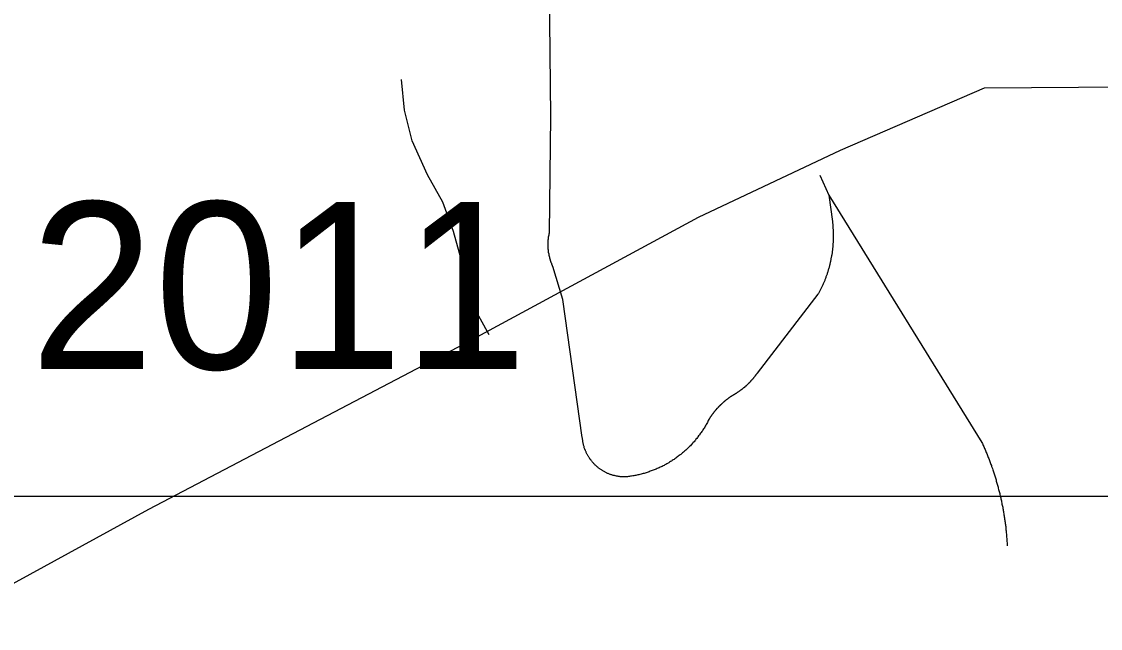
# Model space of a CAD drawing. Extents: x 1268485 to 1426702, y 514839 to 616766.
# Drawn here: x 1380503 to 1381456, y 559459 to 559996 of the extents above; entities that cross this region are included whole.
import ezdxf

# ---------------------------------------------------------------- set-up
doc = ezdxf.new("R2010")
doc.units = 0
for name, color, linetype in [('Old_Level_3', 7, 'Continuous'), ('Old_Level_32', 7, 'Continuous'), ('Old_Level_35', 7, 'Continuous'), ('Old_Level_8', 7, 'Continuous')]:
    doc.layers.add(name, color=color, linetype=linetype)

msp = doc.modelspace()

# ---------------------------------------------------------------- linework, layer by layer
at = {"layer": 'Old_Level_3'}
msp.add_lwpolyline([(1386957.915, 559575.931), (1380121.397, 559575.931), (1380121.397, 562494.532), (1386957.915, 562494.532), (1386957.915, 559575.931)], dxfattribs=at)
at = {"layer": 'Old_Level_32'}
msp.add_lwpolyline([(1380296.744, 559504.846), (1380305.565, 559493.099), (1380325.244, 559476.695), (1380350.964, 559462.17), (1380390.927, 559459.365), (1380439.133, 559468.398), (1380615.158, 559564.703), (1380894.444, 559711.153), (1381100.795, 559822.855), (1381226.05, 559882.162), (1381353.301, 559937.047), (1381519.325, 559938.288), (1381659.352, 559937.047), (1381792.064, 559926.208), (1381916.651, 559934.337), (1382027.697, 559958.725), (1382225.411, 560037.307), (1382393.332, 560107.761), (1382515.211, 560161.955), (1382698.901, 560265.908)], dxfattribs=at)
at = {"layer": 'Old_Level_35'}
for p, q in [((1381207.971, 559860.009), (1381215.763, 559842.323)), ((1381215.763, 559842.323), (1381219.043, 559818.896)), ((1381215.763, 559842.323), (1381350.994, 559623.635)), ((1380980.978, 559750.204), (1380971.956, 559779.321)), ((1381206.228, 559754.818), (1381152.504, 559684.997)), ((1380998.1, 559627.993), (1380980.978, 559750.204))]:
    msp.add_line(p, q, dxfattribs=at)
for points in [[(1380968.982, 559809.054), (1380970.418, 559911.938), (1380968.982, 560024.359)], [(1380915.771, 559718.882), (1380900.597, 559746.564), (1380892.498, 559780.449), (1380884.398, 559810.233), (1380874.863, 559836.018), (1380861.33, 559860.368), (1380847.797, 559890.203), (1380841.03, 559917.321), (1380838.364, 559944.388)], [(1381219.043, 559818.896), (1381219.146, 559818.179), (1381219.146, 559817.564), (1381219.248, 559816.897), (1381219.248, 559816.179), (1381219.351, 559815.564), (1381219.351, 559814.898), (1381219.453, 559814.18), (1381219.453, 559813.513), (1381219.453, 559812.898), (1381219.658, 559812.181), (1381219.658, 559811.515), (1381219.658, 559810.899), (1381219.658, 559810.182), (1381219.761, 559809.515), (1381219.761, 559808.797), (1381219.761, 559808.182), (1381219.761, 559807.516), (1381219.761, 559806.798), (1381219.761, 559806.132), (1381219.761, 559805.516), (1381219.761, 559804.799), (1381219.761, 559804.133), (1381219.761, 559803.518), (1381219.761, 559802.8), (1381219.658, 559802.133), (1381219.658, 559801.415), (1381219.658, 559800.8), (1381219.658, 559800.134), (1381219.453, 559799.416), (1381219.453, 559798.801), (1381219.351, 559798.135), (1381219.351, 559797.417), (1381219.351, 559796.751), (1381219.248, 559796.136), (1381219.146, 559795.418), (1381219.146, 559794.751), (1381219.043, 559794.136), (1381219.043, 559793.418), (1381218.838, 559792.752), (1381218.736, 559792.137), (1381218.736, 559791.419), (1381218.633, 559790.804), (1381218.531, 559790.137), (1381218.326, 559789.42), (1381218.223, 559788.805), (1381218.121, 559788.139), (1381218.018, 559787.523), (1381217.916, 559786.806), (1381217.71, 559786.191), (1381217.608, 559785.524), (1381217.505, 559784.806), (1381217.403, 559784.191), (1381217.3, 559783.525), (1381217.095, 559782.858), (1381216.993, 559782.243), (1381216.788, 559781.577), (1381216.583, 559780.962), (1381216.48, 559780.244), (1381216.275, 559779.629), (1381216.173, 559779.014), (1381215.968, 559778.296), (1381215.763, 559777.681), (1381215.66, 559777.014), (1381215.352, 559776.399), (1381215.25, 559775.733), (1381215.045, 559775.118), (1381214.84, 559774.451), (1381214.635, 559773.836), (1381214.327, 559773.17), (1381214.225, 559772.555), (1381214.02, 559771.94), (1381213.712, 559771.324), (1381213.507, 559770.607), (1381213.199, 559769.992), (1381213.097, 559769.376), (1381212.892, 559768.761), (1381212.584, 559768.146), (1381212.379, 559767.479), (1381212.174, 559766.864), (1381211.867, 559766.249), (1381211.661, 559765.634), (1381211.354, 559765.07), (1381211.046, 559764.455), (1381210.739, 559763.788), (1381210.534, 559763.173), (1381210.226, 559762.558), (1381210.021, 559761.943), (1381209.611, 559761.379), (1381209.406, 559760.764), (1381209.098, 559760.149), (1381208.791, 559759.585), (1381208.483, 559758.919), (1381208.278, 559758.354), (1381207.868, 559757.739), (1381207.663, 559757.176), (1381207.253, 559756.561), (1381207.048, 559755.996), (1381206.638, 559755.381), (1381206.228, 559754.818)], [(1380971.956, 559779.321), (1380971.853, 559779.629), (1380971.751, 559779.885), (1380971.648, 559780.192), (1380971.545, 559780.449), (1380971.34, 559780.757), (1380971.238, 559781.013), (1380971.135, 559781.32), (1380971.135, 559781.577), (1380971.033, 559781.885), (1380970.828, 559782.192), (1380970.725, 559782.448), (1380970.623, 559782.756), (1380970.52, 559783.012), (1380970.418, 559783.32), (1380970.418, 559783.627), (1380970.213, 559783.883), (1380970.11, 559784.191), (1380970.008, 559784.499), (1380970.008, 559784.755), (1380969.905, 559785.063), (1380969.7, 559785.37), (1380969.597, 559785.678), (1380969.597, 559785.934), (1380969.495, 559786.241), (1380969.495, 559786.549), (1380969.392, 559786.806), (1380969.29, 559787.113), (1380969.29, 559787.421), (1380969.085, 559787.729), (1380969.085, 559788.087), (1380968.982, 559788.292), (1380968.88, 559788.651), (1380968.88, 559788.959), (1380968.777, 559789.266), (1380968.777, 559789.574), (1380968.675, 559789.83), (1380968.675, 559790.137), (1380968.675, 559790.445), (1380968.47, 559790.753), (1380968.47, 559791.06), (1380968.367, 559791.368), (1380968.367, 559791.625), (1380968.367, 559791.932), (1380968.265, 559792.24), (1380968.265, 559792.547), (1380968.265, 559792.855), (1380968.162, 559793.213), (1380968.162, 559793.521), (1380968.162, 559793.828), (1380968.162, 559794.085), (1380967.957, 559794.393), (1380967.957, 559794.7), (1380967.957, 559795.008), (1380967.957, 559795.315), (1380967.957, 559795.623), (1380967.855, 559795.931), (1380967.855, 559796.238), (1380967.855, 559796.546), (1380967.855, 559796.853), (1380967.855, 559797.109), (1380967.855, 559797.417), (1380967.855, 559797.776), (1380967.855, 559798.084), (1380967.855, 559798.391), (1380967.855, 559798.699), (1380967.855, 559799.006), (1380967.855, 559799.314), (1380967.855, 559799.622), (1380967.855, 559799.929), (1380967.855, 559800.237), (1380967.855, 559800.493), (1380967.855, 559800.8), (1380967.855, 559801.108), (1380967.957, 559801.415), (1380967.957, 559801.775), (1380967.957, 559802.082), (1380967.957, 559802.39), (1380967.957, 559802.697), (1380967.957, 559803.005), (1380968.162, 559803.312), (1380968.162, 559803.568), (1380968.162, 559803.876), (1380968.265, 559804.184), (1380968.265, 559804.491), (1380968.265, 559804.799), (1380968.265, 559805.106), (1380968.367, 559805.414), (1380968.367, 559805.773), (1380968.47, 559805.978), (1380968.47, 559806.337), (1380968.47, 559806.644), (1380968.675, 559806.952), (1380968.675, 559807.259), (1380968.777, 559807.567), (1380968.777, 559807.824), (1380968.88, 559808.131), (1380968.88, 559808.439), (1380968.982, 559808.746), (1380968.982, 559809.054)], [(1381152.504, 559684.997), (1381152.299, 559684.741), (1381152.094, 559684.485), (1381151.991, 559684.228), (1381151.786, 559684.023), (1381151.581, 559683.767), (1381151.376, 559683.562), (1381151.274, 559683.305), (1381151.171, 559683.049), (1381150.864, 559682.793), (1381150.761, 559682.588), (1381150.453, 559682.332), (1381150.351, 559682.075), (1381150.146, 559681.819), (1381150.043, 559681.614), (1381149.736, 559681.357), (1381149.633, 559681.101), (1381149.326, 559680.896), (1381149.223, 559680.64), (1381149.018, 559680.435), (1381148.916, 559680.179), (1381148.608, 559679.922), (1381148.505, 559679.769), (1381148.3, 559679.512), (1381147.993, 559679.256), (1381147.89, 559679.051), (1381147.583, 559678.794), (1381147.48, 559678.538), (1381147.275, 559678.384), (1381146.968, 559678.128), (1381146.865, 559677.923), (1381146.66, 559677.666), (1381146.455, 559677.461), (1381146.25, 559677.256), (1381146.045, 559677), (1381145.84, 559676.795), (1381145.635, 559676.539), (1381145.327, 559676.385), (1381145.225, 559676.129), (1381145.02, 559675.923), (1381144.712, 559675.77), (1381144.507, 559675.513), (1381144.404, 559675.308), (1381144.097, 559675.052), (1381143.892, 559674.898), (1381143.584, 559674.693), (1381143.482, 559674.437), (1381143.277, 559674.232), (1381142.969, 559674.078), (1381142.764, 559673.873), (1381142.661, 559673.617), (1381142.354, 559673.463), (1381142.149, 559673.258), (1381141.841, 559673.053), (1381141.636, 559672.899), (1381141.534, 559672.643), (1381141.226, 559672.438), (1381141.021, 559672.233), (1381140.713, 559672.079), (1381140.508, 559671.874), (1381140.201, 559671.669), (1381139.996, 559671.515), (1381139.893, 559671.31), (1381139.586, 559671.105), (1381139.381, 559670.951), (1381139.176, 559670.746), (1381138.868, 559670.541), (1381138.663, 559670.387), (1381138.355, 559670.182), (1381138.15, 559669.977), (1381137.843, 559669.824), (1381137.638, 559669.619), (1381137.33, 559669.413), (1381137.125, 559669.259), (1381136.92, 559669.106), (1381136.612, 559668.952), (1381136.407, 559668.747), (1381136.1, 559668.542), (1381135.895, 559668.388), (1381135.587, 559668.234), (1381135.485, 559668.081), (1381135.075, 559667.876), (1381134.869, 559667.773), (1381134.664, 559667.568), (1381134.357, 559667.363), (1381134.152, 559667.26), (1381133.844, 559667.055), (1381133.639, 559666.953), (1381133.332, 559666.748), (1381133.127, 559666.645), (1381132.921, 559666.44), (1381132.614, 559666.235), (1381132.409, 559666.133), (1381132.101, 559665.978), (1381131.896, 559665.825), (1381131.589, 559665.671), (1381131.384, 559665.517), (1381131.076, 559665.363), (1381130.768, 559665.261), (1381130.461, 559665.056)], [(1381130.461, 559665.056), (1381130.256, 559664.953), (1381130.051, 559664.748), (1381129.743, 559664.543), (1381129.538, 559664.441), (1381129.231, 559664.235), (1381129.025, 559664.082), (1381128.718, 559663.928), (1381128.513, 559663.775), (1381128.205, 559663.569), (1381128, 559663.364), (1381127.795, 559663.262), (1381127.488, 559663.057), (1381127.283, 559662.852), (1381126.975, 559662.698), (1381126.77, 559662.493), (1381126.667, 559662.288), (1381126.36, 559662.134), (1381126.155, 559661.98), (1381125.847, 559661.827), (1381125.642, 559661.621), (1381125.335, 559661.416), (1381125.129, 559661.262), (1381124.924, 559661.057), (1381124.617, 559660.852), (1381124.412, 559660.699), (1381124.207, 559660.494), (1381124.002, 559660.289), (1381123.797, 559660.084), (1381123.489, 559659.879), (1381123.284, 559659.674), (1381122.976, 559659.519), (1381122.771, 559659.314), (1381122.669, 559659.109), (1381122.361, 559658.956), (1381122.156, 559658.699), (1381121.849, 559658.494), (1381121.644, 559658.289), (1381121.541, 559658.136), (1381121.233, 559657.879), (1381121.028, 559657.674), (1381120.721, 559657.52), (1381120.618, 559657.315), (1381120.413, 559657.059), (1381120.106, 559656.854), (1381119.901, 559656.649), (1381119.798, 559656.444), (1381119.491, 559656.238), (1381119.285, 559655.983), (1381119.08, 559655.828), (1381118.875, 559655.572), (1381118.67, 559655.367), (1381118.363, 559655.111), (1381118.26, 559654.957), (1381117.953, 559654.701), (1381117.85, 559654.496), (1381117.645, 559654.24), (1381117.338, 559654.085), (1381117.235, 559653.83), (1381117.03, 559653.624), (1381116.722, 559653.368), (1381116.62, 559653.112), (1381116.415, 559652.958), (1381116.21, 559652.702), (1381116.005, 559652.497), (1381115.8, 559652.24), (1381115.595, 559651.984), (1381115.39, 559651.727), (1381115.287, 559651.574), (1381114.979, 559651.317), (1381114.877, 559651.061), (1381114.672, 559650.856), (1381114.467, 559650.651), (1381114.262, 559650.394), (1381114.159, 559650.139), (1381113.852, 559649.882), (1381113.749, 559649.677), (1381113.544, 559649.421), (1381113.339, 559649.164), (1381113.134, 559648.959), (1381113.031, 559648.703), (1381112.826, 559648.446), (1381112.621, 559648.191), (1381112.519, 559647.934), (1381112.211, 559647.729), (1381112.109, 559647.524), (1381112.006, 559647.268), (1381111.801, 559647.011), (1381111.596, 559646.755), (1381111.391, 559646.498), (1381111.288, 559646.243), (1381111.083, 559645.986), (1381110.878, 559645.73), (1381110.776, 559645.525), (1381110.673, 559645.268), (1381110.366, 559644.961), (1381110.263, 559644.705), (1381110.161, 559644.448), (1381109.956, 559644.192), (1381109.751, 559643.935)], [(1381109.751, 559643.935), (1381109.34, 559643.115), (1381109.033, 559642.244), (1381108.52, 559641.424), (1381108.008, 559640.604), (1381107.598, 559639.732), (1381107.085, 559638.963), (1381106.675, 559638.143), (1381106.162, 559637.323), (1381105.65, 559636.503), (1381105.137, 559635.733), (1381104.624, 559634.913), (1381104.112, 559634.145), (1381103.599, 559633.375), (1381103.086, 559632.555), (1381102.471, 559631.837), (1381101.959, 559631.017), (1381101.548, 559630.249), (1381100.831, 559629.479), (1381100.216, 559628.761), (1381099.703, 559627.993), (1381099.088, 559627.275), (1381098.473, 559626.558), (1381097.96, 559625.788), (1381097.345, 559625.071), (1381096.73, 559624.353), (1381096.115, 559623.687), (1381095.499, 559623.02), (1381094.884, 559622.251), (1381094.167, 559621.585), (1381093.551, 559620.867), (1381092.834, 559620.252), (1381092.219, 559619.586), (1381091.501, 559618.868), (1381090.886, 559618.253), (1381090.168, 559617.638), (1381089.45, 559616.92), (1381088.733, 559616.305), (1381088.015, 559615.69), (1381087.4, 559615.075), (1381086.58, 559614.51), (1381085.862, 559613.895), (1381085.144, 559613.229), (1381084.427, 559612.665), (1381083.606, 559612.101), (1381082.889, 559611.486), (1381082.171, 559610.922), (1381081.351, 559610.358), (1381080.633, 559609.897), (1381079.915, 559609.333), (1381079.095, 559608.769), (1381078.378, 559608.256), (1381077.455, 559607.744), (1381076.737, 559607.231), (1381075.917, 559606.77), (1381075.097, 559606.257), (1381074.379, 559605.745), (1381073.456, 559605.232), (1381072.636, 559604.822), (1381071.918, 559604.309), (1381070.996, 559603.899), (1381070.278, 559603.438), (1381069.355, 559602.977), (1381068.535, 559602.566), (1381067.612, 559602.207), (1381066.895, 559601.746), (1381065.972, 559601.387), (1381065.152, 559600.926), (1381064.229, 559600.567), (1381063.409, 559600.208), (1381062.486, 559599.798), (1381061.666, 559599.491), (1381060.743, 559599.131), (1381059.923, 559598.824), (1381059, 559598.516), (1381058.077, 559598.209), (1381057.257, 559597.85), (1381056.232, 559597.543), (1381055.412, 559597.235), (1381054.489, 559596.978), (1381053.669, 559596.671), (1381052.746, 559596.415), (1381051.721, 559596.21), (1381050.901, 559595.953), (1381049.978, 559595.697), (1381048.953, 559595.492), (1381048.132, 559595.235), (1381047.21, 559595.082), (1381046.287, 559594.877), (1381045.364, 559594.672), (1381044.339, 559594.518), (1381043.519, 559594.313), (1381042.596, 559594.108), (1381041.673, 559594.005), (1381040.751, 559593.852), (1381039.725, 559593.749), (1381038.905, 559593.647), (1381037.88, 559593.493), (1381036.957, 559593.39), (1381036.034, 559593.287)], [(1381036.034, 559593.287), (1381035.522, 559593.287), (1381034.907, 559593.287), (1381034.291, 559593.287), (1381033.779, 559593.287), (1381033.164, 559593.39), (1381032.651, 559593.442), (1381032.036, 559593.442), (1381031.523, 559593.493), (1381030.908, 559593.544), (1381030.395, 559593.647), (1381029.78, 559593.749), (1381029.268, 559593.8), (1381028.652, 559593.954), (1381028.14, 559594.057), (1381027.525, 559594.108), (1381027.012, 559594.262), (1381026.397, 559594.415), (1381025.884, 559594.569), (1381025.269, 559594.672), (1381024.756, 559594.877), (1381024.244, 559595.082), (1381023.629, 559595.185), (1381023.116, 559595.39), (1381022.603, 559595.543), (1381021.988, 559595.8), (1381021.476, 559596.005), (1381020.963, 559596.261), (1381020.45, 559596.415), (1381019.835, 559596.671), (1381019.425, 559596.928), (1381018.913, 559597.183), (1381018.4, 559597.44), (1381017.887, 559597.696), (1381017.375, 559597.953), (1381016.862, 559598.26), (1381016.349, 559598.568), (1381015.837, 559598.824), (1381015.427, 559599.131), (1381014.914, 559599.439), (1381014.504, 559599.747), (1381013.991, 559600.054), (1381013.479, 559600.413), (1381012.966, 559600.772), (1381012.658, 559601.131), (1381012.146, 559601.439), (1381011.736, 559601.797), (1381011.223, 559602.207), (1381010.915, 559602.566), (1381010.403, 559602.925), (1381009.993, 559603.335), (1381009.583, 559603.694), (1381009.173, 559604.104), (1381008.762, 559604.514), (1381008.352, 559604.925), (1381008.045, 559605.335), (1381007.635, 559605.745), (1381007.225, 559606.206), (1381006.917, 559606.616), (1381006.507, 559607.078), (1381006.097, 559607.488), (1381005.789, 559607.949), (1381005.379, 559608.461), (1381005.174, 559608.871), (1381004.764, 559609.384), (1381004.354, 559609.794), (1381004.149, 559610.307), (1381003.739, 559610.819), (1381003.534, 559611.23), (1381003.226, 559611.742), (1381002.918, 559612.255), (1381002.611, 559612.767), (1381002.406, 559613.229), (1381002.098, 559613.742), (1381001.893, 559614.254), (1381001.586, 559614.818), (1381001.381, 559615.331), (1381001.175, 559615.792), (1381000.868, 559616.356), (1381000.765, 559616.868), (1381000.458, 559617.433), (1381000.253, 559617.945), (1381000.15, 559618.509), (1380999.843, 559619.073), (1380999.74, 559619.586), (1380999.638, 559620.149), (1380999.33, 559620.714), (1380999.228, 559621.226), (1380999.125, 559621.79), (1380999.022, 559622.354), (1380998.92, 559622.867), (1380998.715, 559623.43), (1380998.612, 559623.994), (1380998.51, 559624.558), (1380998.51, 559625.122), (1380998.407, 559625.686), (1380998.202, 559626.301), (1380998.202, 559626.865), (1380998.202, 559627.429), (1380998.1, 559627.993)], [(1381350.994, 559623.635), (1381351.507, 559622.764), (1381351.917, 559621.892), (1381352.225, 559621.021), (1381352.635, 559620.149), (1381353.045, 559619.227), (1381353.352, 559618.356), (1381353.763, 559617.484), (1381354.173, 559616.613), (1381354.48, 559615.741), (1381354.89, 559614.87), (1381355.3, 559613.947), (1381355.608, 559613.075), (1381356.018, 559612.204), (1381356.223, 559611.332), (1381356.633, 559610.461), (1381357.043, 559609.487), (1381357.351, 559608.616), (1381357.659, 559607.744), (1381357.966, 559606.873), (1381358.376, 559605.95), (1381358.581, 559605.078), (1381358.991, 559604.207), (1381359.401, 559603.233), (1381359.607, 559602.361), (1381360.017, 559601.439), (1381360.222, 559600.567), (1381360.632, 559599.644), (1381360.837, 559598.773), (1381361.247, 559597.799), (1381361.452, 559596.928), (1381361.76, 559596.005), (1381362.17, 559595.133), (1381362.375, 559594.21), (1381362.58, 559593.287), (1381362.887, 559592.365), (1381363.297, 559591.442), (1381363.503, 559590.571), (1381363.708, 559589.648), (1381364.015, 559588.674), (1381364.22, 559587.803), (1381364.528, 559586.88), (1381364.733, 559585.957), (1381365.04, 559584.983), (1381365.245, 559584.112), (1381365.451, 559583.189), (1381365.758, 559582.266), (1381365.963, 559581.292), (1381366.271, 559580.369), (1381366.476, 559579.498), (1381366.783, 559578.575), (1381366.886, 559577.601), (1381367.091, 559576.678), (1381367.399, 559575.756), (1381367.604, 559574.833), (1381367.706, 559573.859), (1381368.014, 559572.936), (1381368.219, 559572.014), (1381368.424, 559571.142), (1381368.629, 559570.168), (1381368.731, 559569.246), (1381369.039, 559568.323), (1381369.141, 559567.4), (1381369.347, 559566.426), (1381369.552, 559565.503), (1381369.654, 559564.58), (1381369.859, 559563.555), (1381369.962, 559562.632), (1381370.167, 559561.709), (1381370.372, 559560.736), (1381370.474, 559559.813), (1381370.577, 559558.89), (1381370.782, 559557.916), (1381370.884, 559556.993), (1381371.089, 559556.071), (1381371.295, 559555.148), (1381371.397, 559554.174), (1381371.5, 559553.2), (1381371.602, 559552.226), (1381371.705, 559551.303), (1381371.91, 559550.381), (1381372.012, 559549.458), (1381372.012, 559548.484), (1381372.115, 559547.51), (1381372.217, 559546.587), (1381372.422, 559545.613), (1381372.525, 559544.69), (1381372.525, 559543.767), (1381372.627, 559542.742), (1381372.73, 559541.819), (1381372.832, 559540.897), (1381372.832, 559539.923), (1381373.037, 559538.949), (1381373.037, 559538.026), (1381373.14, 559537.052), (1381373.14, 559536.13), (1381373.243, 559535.104), (1381373.243, 559534.182), (1381373.345, 559533.259), (1381373.345, 559532.336)]]:
    msp.add_lwpolyline(points, dxfattribs=at)

# ---------------------------------------------------------------- texts
at = {"layer": 'Old_Level_8'}
msp.add_text('2011', height=147.6375, dxfattribs=at).set_placement((1380510.348, 559688.646))

doc.saveas('drawing.dxf')
